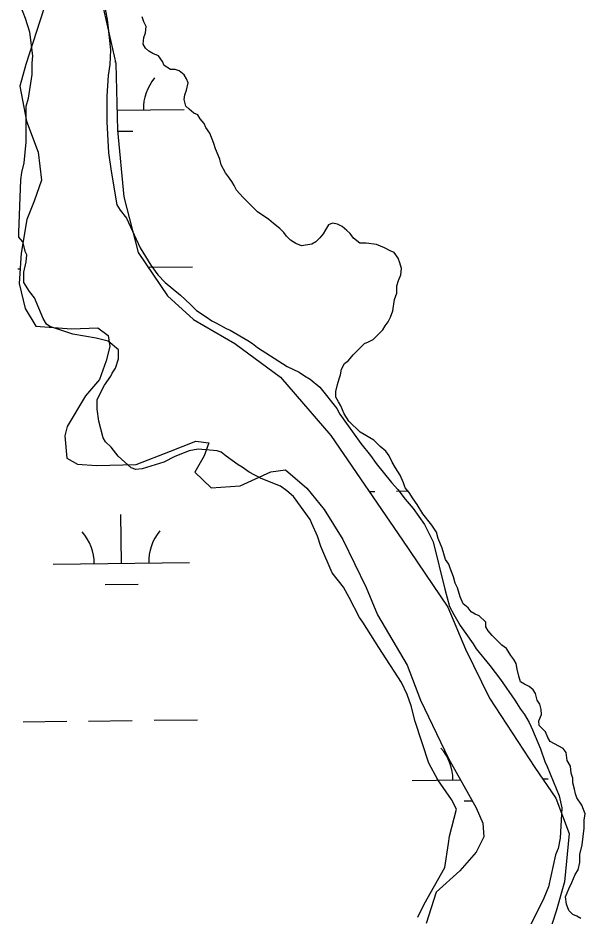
# Model space of a CAD drawing. Extents: x 3683613 to 3738215, y 469626 to 495384.
# Drawn here: x 3717314 to 3717731, y 480136 to 480796 of the extents above; entities that cross this region are included whole.
import ezdxf

# ---------------------------------------------------------------- set-up
doc = ezdxf.new("R2010")
doc.units = 0
for name, color, linetype in [('V-SITE-VEGE', 7, 'Continuous'), ('V-TOPO-SHOR', 7, 'Continuous'), ('V-WETL-SWMP', 7, 'Continuous')]:
    doc.layers.add(name, color=color, linetype=linetype)

msp = doc.modelspace()

# ---------------------------------------------------------------- linework, layer by layer
at = {"layer": 'V-SITE-VEGE'}
for points in [[(3717315.02, 480638.07), (3717316.55, 480676.74), (3717317.11, 480682.02), (3717318.83, 480689.06), (3717320.5, 480704.3), (3717320.35, 480730.66), (3717322.07, 480736.53), (3717324.9, 480754.12), (3717324.85, 480762.32), (3717325.4, 480767.59), (3717322.96, 480785.15), (3717319.97, 480795.09), (3717316.41, 480803.86)], [(3717377.31, 480807.14), (3717379.73, 480794.27), (3717380.34, 480790.17), (3717382.2, 480772.02), (3717381.68, 480761.47), (3717380.55, 480753.26), (3717379.47, 480738.03), (3717379.58, 480719.28), (3717380.88, 480696.45), (3717382.71, 480682.98), (3717386.96, 480658.4), (3717389.32, 480654.31), (3717394.04, 480648.48), (3717404.13, 480626.86), (3717411.81, 480614.02)], [(3717607.88, 480135.38), (3717612.52, 480144.78), (3717627.59, 480171.81), (3717630.42, 480189.4), (3717630.98, 480194.68), (3717636.13, 480214.62), (3717632.58, 480221.63), (3717622.54, 480236.22), (3717616.02, 480248.48), (3717605.89, 480278.89), (3717602.89, 480290.59), (3717599.92, 480298.77), (3717595.76, 480307.53), (3717579.21, 480333.22), (3717567.39, 480351.89), (3717565.03, 480355.39), (3717557.33, 480369.99), (3717553.18, 480377.59), (3717544.92, 480388.08), (3717536.61, 480407.37), (3717534.22, 480414.97), (3717530.07, 480424.32), (3717528.88, 480427.24), (3717516.48, 480444.16), (3717511.77, 480448.23), (3717507.06, 480451.72), (3717492.97, 480457.49), (3717484.16, 480462.13), (3717478.86, 480465.61), (3717475.93, 480467.35), (3717467.1, 480473.75), (3717463.57, 480476.66), (3717460.64, 480477.81), (3717446.57, 480478.9), (3717440.13, 480477.69), (3717429.61, 480473.53), (3717421.44, 480469.38), (3717405.64, 480464.61), (3717400.96, 480463.99), (3717397.44, 480465.15), (3717388.02, 480473.88), (3717382.71, 480480.29), (3717378.58, 480484.37), (3717376.81, 480487.29), (3717373.81, 480499.57), (3717372.59, 480508.35), (3717372.55, 480515.38), (3717377.76, 480525.96), (3717382.41, 480532.43), (3717383.57, 480534.78), (3717385.89, 480538.31), (3717388.19, 480545.35), (3717388.16, 480551.79), (3717380.5, 480558.19), (3717371.7, 480560.48), (3717354.7, 480563.32), (3717337.68, 480569.08), (3717335.32, 480570.82), (3717332.96, 480574.91), (3717326.43, 480590.1), (3717322.88, 480594.77), (3717318.75, 480601.18), (3717318.71, 480608.8), (3717320.42, 480616.43), (3717320.97, 480621.7), (3717319.79, 480623.45), (3717317.99, 480631.06), (3717315.04, 480634.55), (3717315.02, 480638.07)], [(3717411.81, 480614.02), (3717417.13, 480607.02), (3717422.43, 480601.2), (3717433.62, 480591.89), (3717440.68, 480585.48), (3717445.4, 480580.82), (3717452.45, 480576.18), (3717456.57, 480573.27), (3717460.09, 480571.54), (3717467.15, 480567.48), (3717470.08, 480566.32), (3717483.02, 480558.78), (3717486.54, 480556.46), (3717490.08, 480553.55), (3717511.83, 480539.61), (3717520.64, 480535.57), (3717524.76, 480532.66), (3717528.87, 480530.34), (3717535.94, 480524.52), (3717548.33, 480508.78), (3717550.69, 480504.69), (3717566.05, 480483.1), (3717573.13, 480474.36), (3717577.26, 480468.52), (3717588.47, 480454.53), (3717593.19, 480449.28), (3717598.5, 480442.29), (3717604.4, 480435.29), (3717612.67, 480423.62), (3717619.19, 480410.77), (3717627.59, 480376.26), (3717631.18, 480363.39), (3717634.14, 480357.55), (3717638.87, 480349.37), (3717648.32, 480335.96), (3717650.69, 480332.45), (3717660.72, 480320.21), (3717668.39, 480309.71), (3717679.02, 480294.54), (3717683.16, 480288.12), (3717686.11, 480284.03), (3717689.66, 480278.2), (3717692.03, 480272.94), (3717697.97, 480258.91), (3717700.96, 480249.56), (3717702.73, 480246.05), (3717711.64, 480224.43), (3717713.45, 480215.65), (3717712.41, 480193.39), (3717710.7, 480185.76), (3717708.96, 480181.07), (3717703.83, 480157.6), (3717700.36, 480149.38), (3717687.62, 480123.53)]]:
    msp.add_lwpolyline(points, dxfattribs=at)
at = {"layer": 'V-TOPO-SHOR'}
for p, q in [((3717406.75, 480792.77), (3717405.56, 480796.28)), ((3717408.53, 480789.26), (3717406.75, 480792.77)), ((3717407.97, 480784.57), (3717408.53, 480789.26)), ((3717406.82, 480781.05), (3717407.97, 480784.57)), ((3717406.26, 480776.36), (3717406.82, 480781.05)), ((3717408.04, 480773.44), (3717406.26, 480776.36)), ((3717410.39, 480771.11), (3717408.04, 480773.44)), ((3717413.33, 480769.37), (3717410.39, 480771.11)), ((3717417.44, 480767.64), (3717413.33, 480769.37)), ((3717420.4, 480763.56), (3717417.44, 480767.64)), ((3717421.58, 480760.63), (3717420.4, 480763.56)), ((3717426.29, 480757.73), (3717421.58, 480760.63)), ((3717429.8, 480757.75), (3717426.29, 480757.73)), ((3717432.74, 480756.6), (3717429.8, 480757.75)), ((3717436.27, 480753.69), (3717432.74, 480756.6)), ((3717438.04, 480750.77), (3717436.27, 480753.69)), ((3717439.23, 480747.85), (3717438.04, 480750.77)), ((3717438.09, 480742.57), (3717439.23, 480747.85)), ((3717436.37, 480735.53), (3717436.94, 480739.05)), ((3717436.94, 480739.05), (3717438.09, 480742.57)), ((3717437.57, 480730.85), (3717436.37, 480735.53)), ((3717439.93, 480728.52), (3717437.57, 480730.85)), ((3717443.46, 480725.61), (3717439.93, 480728.52)), ((3717446.4, 480724.46), (3717443.46, 480725.61)), ((3717448.17, 480721.54), (3717446.4, 480724.46)), ((3717451.12, 480718.04), (3717448.17, 480721.54)), ((3717452.31, 480715.12), (3717451.12, 480718.04)), ((3717455.26, 480711.03), (3717452.31, 480715.12)), ((3717458.23, 480703.44), (3717455.26, 480711.03)), ((3717459.43, 480699.34), (3717458.23, 480703.44)), ((3717462.4, 480691.74), (3717459.43, 480699.34)), ((3717463.6, 480687.65), (3717462.4, 480691.74)), ((3717466.56, 480681.81), (3717463.6, 480687.65)), ((3717468.92, 480678.89), (3717466.56, 480681.81)), ((3717471.28, 480675.39), (3717468.92, 480678.89)), ((3717473.06, 480672.47), (3717471.28, 480675.39)), ((3717474.83, 480668.97), (3717473.06, 480672.47)), ((3717479.55, 480663.72), (3717474.83, 480668.97)), ((3717490.16, 480653.24), (3717479.55, 480663.72)), ((3717498.39, 480647.43), (3717490.16, 480653.24)), ((3717501.92, 480644.52), (3717498.39, 480647.43)), ((3717506.63, 480641.03), (3717501.92, 480644.52)), ((3717545.27, 480644.77), (3717542.35, 480643.58)), ((3717548.79, 480644.2), (3717545.27, 480644.77)), ((3717552.31, 480642.47), (3717548.79, 480644.2)), ((3717509.57, 480638.12), (3717506.63, 480641.03)), ((3717511.35, 480635.2), (3717509.57, 480638.12)), ((3717540.03, 480640.05), (3717538.28, 480637.11)), ((3717542.35, 480643.58), (3717540.03, 480640.05)), ((3717555.84, 480639.56), (3717552.31, 480642.47)), ((3717558.2, 480637.23), (3717555.84, 480639.56)), ((3717560.56, 480633.73), (3717558.2, 480637.23)), ((3717514.29, 480632.29), (3717511.35, 480635.2)), ((3717518.41, 480629.97), (3717514.29, 480632.29)), ((3717533.05, 480631.23), (3717530.13, 480629.45)), ((3717535.96, 480634.17), (3717533.05, 480631.23)), ((3717538.28, 480637.11), (3717535.96, 480634.17)), ((3717565.27, 480630.24), (3717560.56, 480633.73)), ((3717522.52, 480628.24), (3717518.41, 480629.97)), ((3717530.13, 480629.45), (3717522.52, 480628.24)), ((3717569.96, 480630.27), (3717565.27, 480630.24)), ((3717577.58, 480629.14), (3717569.96, 480630.27)), ((3717583.45, 480626.83), (3717577.58, 480629.14)), ((3717587.57, 480624.51), (3717583.45, 480626.83)), ((3717590.5, 480623.36), (3717587.57, 480624.51)), ((3717593.45, 480619.27), (3717590.5, 480623.36)), ((3717594.65, 480615.76), (3717593.45, 480619.27)), ((3717595.84, 480611.67), (3717594.65, 480615.76)), ((3717595.28, 480606.98), (3717595.84, 480611.67)), ((3717593.55, 480602.87), (3717595.28, 480606.98)), ((3717592.4, 480598.76), (3717593.55, 480602.87)), ((3717592.43, 480593.49), (3717592.4, 480598.76)), ((3717590.7, 480588.79), (3717592.43, 480593.49)), ((3717589.58, 480580.59), (3717590.7, 480588.79)), ((3717587.84, 480575.89), (3717589.58, 480580.59)), ((3717583.78, 480569.42), (3717586.11, 480572.36)), ((3717586.11, 480572.36), (3717587.84, 480575.89)), ((3717579.71, 480564.13), (3717582.04, 480566.48)), ((3717582.04, 480566.48), (3717583.78, 480569.42)), ((3717571.55, 480557.64), (3717575.05, 480559.41)), ((3717575.05, 480559.41), (3717579.71, 480564.13)), ((3717560.47, 480548.2), (3717568.63, 480556.45)), ((3717568.63, 480556.45), (3717571.55, 480557.64)), ((3717556.98, 480544.08), (3717560.47, 480548.2)), ((3717551.75, 480537.6), (3717554.06, 480541.72)), ((3717554.06, 480541.72), (3717556.98, 480544.08)), ((3717550.03, 480530.57), (3717551.18, 480533.5)), ((3717551.18, 480533.5), (3717551.75, 480537.6)), ((3717547.74, 480521.18), (3717548.88, 480526.46)), ((3717548.88, 480526.46), (3717550.03, 480530.57)), ((3717547.76, 480517.08), (3717547.74, 480521.18)), ((3717549.54, 480513.57), (3717547.76, 480517.08)), ((3717551.31, 480510.66), (3717549.54, 480513.57)), ((3717553.69, 480504.81), (3717551.31, 480510.66)), ((3717557.24, 480499.56), (3717553.69, 480504.81)), ((3717565.48, 480491.41), (3717557.24, 480499.56)), ((3717575.48, 480485.6), (3717565.48, 480491.41)), ((3717580.19, 480480.95), (3717575.48, 480485.6)), ((3717584.31, 480477.45), (3717580.19, 480480.95)), ((3717586.67, 480473.95), (3717584.31, 480477.45)), ((3717589.04, 480469.28), (3717586.67, 480473.95)), ((3717591.41, 480465.19), (3717589.04, 480469.28)), ((3717594.96, 480459.94), (3717591.41, 480465.19)), ((3717597.33, 480454.1), (3717594.96, 480459.94)), ((3717598.52, 480450.59), (3717597.33, 480454.1)), ((3717601.47, 480447.09), (3717598.52, 480450.59)), ((3717604.43, 480442.42), (3717601.47, 480447.09)), ((3717607.38, 480438.34), (3717604.43, 480442.42)), ((3717611.52, 480431.33), (3717607.38, 480438.34)), ((3717618.01, 480423.17), (3717611.52, 480431.33)), ((3717621.56, 480417.92), (3717618.01, 480423.17)), ((3717622.76, 480413.24), (3717621.56, 480417.92)), ((3717625.73, 480406.22), (3717622.76, 480413.24)), ((3717628.12, 480398.04), (3717625.73, 480406.22)), ((3717630.48, 480394.54), (3717628.12, 480398.04)), ((3717631.67, 480391.61), (3717630.48, 480394.54)), ((3717634.05, 480385.18), (3717631.67, 480391.61)), ((3717635.25, 480380.5), (3717634.05, 480385.18)), ((3717637.03, 480377), (3717635.25, 480380.5)), ((3717638.82, 480370.57), (3717637.03, 480377)), ((3717641.19, 480365.31), (3717638.82, 480370.57)), ((3717644.72, 480362.4), (3717641.19, 480365.31)), ((3717647.08, 480359.48), (3717644.72, 480362.4)), ((3717650.02, 480357.74), (3717647.08, 480359.48)), ((3717652.96, 480356.59), (3717650.02, 480357.74)), ((3717657.67, 480351.93), (3717652.96, 480356.59)), ((3717657.69, 480348.41), (3717657.67, 480351.93)), ((3717659.47, 480345.49), (3717657.69, 480348.41)), ((3717662.42, 480342), (3717659.47, 480345.49)), ((3717669.49, 480335.01), (3717662.42, 480342)), ((3717673.01, 480332.69), (3717669.49, 480335.01)), ((3717675.97, 480327.43), (3717673.01, 480332.69)), ((3717678.33, 480324.51), (3717675.97, 480327.43)), ((3717680.11, 480321.6), (3717678.33, 480324.51)), ((3717680.72, 480317.5), (3717680.11, 480321.6)), ((3717681.92, 480312.23), (3717680.72, 480317.5)), ((3717683.11, 480308.14), (3717681.92, 480312.23)), ((3717686.05, 480306.4), (3717683.11, 480308.14)), ((3717689.58, 480304.66), (3717686.05, 480306.4)), ((3717692.52, 480302.34), (3717689.58, 480304.66)), ((3717694.29, 480299.42), (3717692.52, 480302.34)), ((3717695.49, 480294.74), (3717694.29, 480299.42)), ((3717697.27, 480291.82), (3717695.49, 480294.74)), ((3717698.46, 480287.72), (3717697.27, 480291.82)), ((3717698.48, 480284.21), (3717698.46, 480287.72)), ((3717696.75, 480279.51), (3717698.48, 480284.21)), ((3717696.77, 480276), (3717696.75, 480279.51)), ((3717701.49, 480271.34), (3717696.77, 480276)), ((3717703.27, 480267.25), (3717701.49, 480271.34)), ((3717705.04, 480264.33), (3717703.27, 480267.25)), ((3717714.44, 480259.11), (3717705.04, 480264.33)), ((3717716.8, 480256.2), (3717714.44, 480259.11)), ((3717717.42, 480250.34), (3717716.8, 480256.2)), ((3717719.79, 480246.26), (3717717.42, 480250.34)), ((3717720.41, 480240.99), (3717719.79, 480246.26)), ((3717721.6, 480237.48), (3717720.41, 480240.99)), ((3717721.62, 480233.96), (3717721.6, 480237.48)), ((3717722.82, 480229.28), (3717721.62, 480233.96)), ((3717723.42, 480225.77), (3717722.82, 480229.28)), ((3717724.61, 480222.85), (3717723.42, 480225.77)), ((3717728.16, 480217.6), (3717724.61, 480222.85)), ((3717730.54, 480211.17), (3717728.16, 480217.6)), ((3717729.98, 480206.48), (3717730.54, 480211.17)), ((3717730.01, 480200.62), (3717729.98, 480206.48)), ((3717728.32, 480188.31), (3717730.01, 480200.62)), ((3717726.61, 480181.27), (3717728.32, 480188.31)), ((3717726.64, 480175.41), (3717726.61, 480181.27)), ((3717723.18, 480166.61), (3717725.5, 480170.13)), ((3717725.5, 480170.13), (3717726.64, 480175.41)), ((3717720.87, 480160.73), (3717723.18, 480166.61)), ((3717716.24, 480150.16), (3717718.55, 480156.03)), ((3717718.55, 480156.03), (3717720.87, 480160.73)), ((3717716.86, 480144.89), (3717716.24, 480150.16)), ((3717718.64, 480140.22), (3717716.86, 480144.89)), ((3717721.59, 480137.31), (3717718.64, 480140.22)), ((3717724.52, 480136.15), (3717721.59, 480137.31)), ((3717727.46, 480134.41), (3717724.52, 480136.15))]:
    msp.add_line(p, q, dxfattribs=at)
at = {"layer": 'V-WETL-SWMP'}
for p, q in [((3717368.74, 480839.11), (3717386.18, 480762.11)), ((3717406.75, 480792.77), (3717405.56, 480796.28)), ((3717408.53, 480789.26), (3717406.75, 480792.77)), ((3717407.97, 480784.57), (3717408.53, 480789.26)), ((3717406.82, 480781.05), (3717407.97, 480784.57)), ((3717406.26, 480776.36), (3717406.82, 480781.05)), ((3717408.04, 480773.44), (3717406.26, 480776.36)), ((3717410.39, 480771.11), (3717408.04, 480773.44)), ((3717413.33, 480769.37), (3717410.39, 480771.11)), ((3717417.44, 480767.64), (3717413.33, 480769.37)), ((3717386.01, 480762.86), (3717386, 480763.7)), ((3717420.4, 480763.56), (3717417.44, 480767.64)), ((3717421.58, 480760.63), (3717420.4, 480763.56)), ((3717386.18, 480762.11), (3717387.34, 480713.15)), ((3717426.29, 480757.73), (3717421.58, 480760.63)), ((3717429.8, 480757.75), (3717426.29, 480757.73)), ((3717432.74, 480756.6), (3717429.8, 480757.75)), ((3717436.27, 480753.69), (3717432.74, 480756.6)), ((3717438.04, 480750.77), (3717436.27, 480753.69)), ((3717439.23, 480747.85), (3717438.04, 480750.77)), ((3717438.09, 480742.57), (3717439.23, 480747.85)), ((3717436.37, 480735.53), (3717436.94, 480739.05)), ((3717436.94, 480739.05), (3717438.09, 480742.57)), ((3717437.57, 480730.85), (3717436.37, 480735.53)), ((3717439.93, 480728.52), (3717437.57, 480730.85)), ((3717387, 480727.71), (3717436.42, 480728.28)), ((3717443.46, 480725.61), (3717439.93, 480728.52)), ((3717446.4, 480724.46), (3717443.46, 480725.61)), ((3717448.17, 480721.54), (3717446.4, 480724.46)), ((3717451.12, 480718.04), (3717448.17, 480721.54)), ((3717452.31, 480715.12), (3717451.12, 480718.04)), ((3717387.34, 480713.15), (3717392.02, 480664.22)), ((3717387.43, 480712.28), (3717398.6, 480712.41)), ((3717455.26, 480711.03), (3717452.31, 480715.12)), ((3717458.23, 480703.44), (3717455.26, 480711.03)), ((3717459.43, 480699.34), (3717458.23, 480703.44)), ((3717462.4, 480691.74), (3717459.43, 480699.34)), ((3717463.6, 480687.65), (3717462.4, 480691.74)), ((3717466.56, 480681.81), (3717463.6, 480687.65)), ((3717468.92, 480678.89), (3717466.56, 480681.81)), ((3717471.28, 480675.39), (3717468.92, 480678.89)), ((3717473.06, 480672.47), (3717471.28, 480675.39)), ((3717474.83, 480668.97), (3717473.06, 480672.47)), ((3717392.02, 480664.22), (3717402.52, 480623.23)), ((3717479.55, 480663.72), (3717474.83, 480668.97)), ((3717490.16, 480653.24), (3717479.55, 480663.72)), ((3717498.39, 480647.43), (3717490.16, 480653.24)), ((3717501.92, 480644.52), (3717498.39, 480647.43)), ((3717506.63, 480641.03), (3717501.92, 480644.52)), ((3717545.27, 480644.77), (3717542.35, 480643.58)), ((3717548.79, 480644.2), (3717545.27, 480644.77)), ((3717552.31, 480642.47), (3717548.79, 480644.2)), ((3717509.57, 480638.12), (3717506.63, 480641.03)), ((3717511.35, 480635.2), (3717509.57, 480638.12)), ((3717540.03, 480640.05), (3717538.28, 480637.11)), ((3717542.35, 480643.58), (3717540.03, 480640.05)), ((3717555.84, 480639.56), (3717552.31, 480642.47)), ((3717558.2, 480637.23), (3717555.84, 480639.56)), ((3717560.56, 480633.73), (3717558.2, 480637.23)), ((3717514.29, 480632.29), (3717511.35, 480635.2)), ((3717518.41, 480629.97), (3717514.29, 480632.29)), ((3717533.05, 480631.23), (3717530.13, 480629.45)), ((3717535.96, 480634.17), (3717533.05, 480631.23)), ((3717538.28, 480637.11), (3717535.96, 480634.17)), ((3717565.27, 480630.24), (3717560.56, 480633.73)), ((3717522.52, 480628.24), (3717518.41, 480629.97)), ((3717530.13, 480629.45), (3717522.52, 480628.24)), ((3717569.96, 480630.27), (3717565.27, 480630.24)), ((3717577.58, 480629.14), (3717569.96, 480630.27)), ((3717583.45, 480626.83), (3717577.58, 480629.14)), ((3717587.57, 480624.51), (3717583.45, 480626.83)), ((3717590.5, 480623.36), (3717587.57, 480624.51)), ((3717402.52, 480623.23), (3717424.11, 480591.4)), ((3717593.45, 480619.27), (3717590.5, 480623.36)), ((3717594.65, 480615.76), (3717593.45, 480619.27)), ((3717314.37, 480611.42), (3717315.99, 480611.44)), ((3717410.35, 480612.54), (3717442.35, 480612.91)), ((3717595.84, 480611.67), (3717594.65, 480615.76)), ((3717595.28, 480606.98), (3717595.84, 480611.67)), ((3717593.55, 480602.87), (3717595.28, 480606.98)), ((3717592.4, 480598.76), (3717593.55, 480602.87)), ((3717592.43, 480593.49), (3717592.4, 480598.76)), ((3717424.11, 480591.4), (3717443.26, 480574.22)), ((3717590.7, 480588.79), (3717592.43, 480593.49)), ((3717589.58, 480580.59), (3717590.7, 480588.79)), ((3717587.84, 480575.89), (3717589.58, 480580.59)), ((3717443.26, 480574.22), (3717473.56, 480556.5)), ((3717583.78, 480569.42), (3717586.11, 480572.36)), ((3717586.11, 480572.36), (3717587.84, 480575.89)), ((3717579.71, 480564.13), (3717582.04, 480566.48)), ((3717582.04, 480566.48), (3717583.78, 480569.42)), ((3717571.55, 480557.64), (3717575.05, 480559.41)), ((3717575.05, 480559.41), (3717579.71, 480564.13)), ((3717473.56, 480556.5), (3717507.12, 480531.78)), ((3717560.47, 480548.2), (3717568.63, 480556.45)), ((3717568.63, 480556.45), (3717571.55, 480557.64)), ((3717556.98, 480544.08), (3717560.47, 480548.2)), ((3717551.75, 480537.6), (3717554.06, 480541.72)), ((3717554.06, 480541.72), (3717556.98, 480544.08)), ((3717507.12, 480531.78), (3717544.02, 480488.89)), ((3717550.03, 480530.57), (3717551.18, 480533.5)), ((3717551.18, 480533.5), (3717551.75, 480537.6)), ((3717547.74, 480521.18), (3717548.88, 480526.46)), ((3717548.88, 480526.46), (3717550.03, 480530.57)), ((3717547.76, 480517.08), (3717547.74, 480521.18)), ((3717549.54, 480513.57), (3717547.76, 480517.08)), ((3717551.31, 480510.66), (3717549.54, 480513.57)), ((3717553.69, 480504.81), (3717551.31, 480510.66)), ((3717557.24, 480499.56), (3717553.69, 480504.81)), ((3717565.48, 480491.41), (3717557.24, 480499.56)), ((3717544.02, 480488.89), (3717596.64, 480412.09)), ((3717575.48, 480485.6), (3717565.48, 480491.41)), ((3717580.19, 480480.95), (3717575.48, 480485.6)), ((3717584.31, 480477.45), (3717580.19, 480480.95)), ((3717586.67, 480473.95), (3717584.31, 480477.45)), ((3717589.04, 480469.28), (3717586.67, 480473.95)), ((3717591.41, 480465.19), (3717589.04, 480469.28)), ((3717594.96, 480459.94), (3717591.41, 480465.19)), ((3717597.33, 480454.1), (3717594.96, 480459.94)), ((3717598.52, 480450.59), (3717597.33, 480454.1)), ((3717572.1, 480447.91), (3717576.28, 480447.96)), ((3717592.28, 480448.14), (3717600.51, 480448.24)), ((3717601.47, 480447.09), (3717598.52, 480450.59)), ((3717604.43, 480442.42), (3717601.47, 480447.09)), ((3717607.38, 480438.34), (3717604.43, 480442.42)), ((3717611.52, 480431.33), (3717607.38, 480438.34)), ((3717390.3, 480395.05), (3717389.88, 480431.05)), ((3717618.01, 480423.17), (3717611.52, 480431.33)), ((3717621.56, 480417.92), (3717618.01, 480423.17)), ((3717622.76, 480413.24), (3717621.56, 480417.92)), ((3717625.73, 480406.22), (3717622.76, 480413.24)), ((3717596.64, 480412.09), (3717629.76, 480363.03)), ((3717628.12, 480398.04), (3717625.73, 480406.22)), ((3717340.3, 480394.47), (3717440.3, 480395.63)), ((3717630.48, 480394.54), (3717628.12, 480398.04)), ((3717631.67, 480391.61), (3717630.48, 480394.54)), ((3717634.05, 480385.18), (3717631.67, 480391.61)), ((3717635.25, 480380.5), (3717634.05, 480385.18)), ((3717637.03, 480377), (3717635.25, 480380.5)), ((3717378.48, 480379.48), (3717402.48, 480379.76)), ((3717638.82, 480370.57), (3717637.03, 480377)), ((3717641.19, 480365.31), (3717638.82, 480370.57)), ((3717629.76, 480363.03), (3717642.84, 480332.03)), ((3717644.72, 480362.4), (3717641.19, 480365.31)), ((3717647.08, 480359.48), (3717644.72, 480362.4)), ((3717650.02, 480357.74), (3717647.08, 480359.48)), ((3717652.96, 480356.59), (3717650.02, 480357.74)), ((3717657.67, 480351.93), (3717652.96, 480356.59)), ((3717657.69, 480348.41), (3717657.67, 480351.93)), ((3717659.47, 480345.49), (3717657.69, 480348.41)), ((3717662.42, 480342), (3717659.47, 480345.49)), ((3717669.49, 480335.01), (3717662.42, 480342)), ((3717673.01, 480332.69), (3717669.49, 480335.01)), ((3717642.84, 480332.03), (3717660.35, 480296.07)), ((3717675.97, 480327.43), (3717673.01, 480332.69)), ((3717678.33, 480324.51), (3717675.97, 480327.43)), ((3717680.11, 480321.6), (3717678.33, 480324.51)), ((3717680.72, 480317.5), (3717680.11, 480321.6)), ((3717681.92, 480312.23), (3717680.72, 480317.5)), ((3717683.11, 480308.14), (3717681.92, 480312.23)), ((3717686.05, 480306.4), (3717683.11, 480308.14)), ((3717689.58, 480304.66), (3717686.05, 480306.4)), ((3717692.52, 480302.34), (3717689.58, 480304.66)), ((3717694.29, 480299.42), (3717692.52, 480302.34)), ((3717660.35, 480296.07), (3717693.77, 480245.24)), ((3717695.49, 480294.74), (3717694.29, 480299.42)), ((3717697.27, 480291.82), (3717695.49, 480294.74)), ((3717698.46, 480287.72), (3717697.27, 480291.82)), ((3717698.48, 480284.21), (3717698.46, 480287.72)), ((3717696.75, 480279.51), (3717698.48, 480284.21)), ((3717318.24, 480278.77), (3717350.24, 480279.14)), ((3717366.24, 480279.33), (3717398.24, 480279.7)), ((3717414.23, 480279.89), (3717446.23, 480280.26)), ((3717696.77, 480276), (3717696.75, 480279.51)), ((3717701.49, 480271.34), (3717696.77, 480276)), ((3717703.27, 480267.25), (3717701.49, 480271.34)), ((3717705.04, 480264.33), (3717703.27, 480267.25)), ((3717714.44, 480259.11), (3717705.04, 480264.33)), ((3717716.8, 480256.2), (3717714.44, 480259.11)), ((3717717.42, 480250.34), (3717716.8, 480256.2)), ((3717719.79, 480246.26), (3717717.42, 480250.34)), ((3717693.77, 480245.24), (3717709.14, 480222.76)), ((3717720.41, 480240.99), (3717719.79, 480246.26)), ((3717603.61, 480235.66), (3717639.02, 480236.07)), ((3717699.56, 480236.77), (3717703.59, 480236.82)), ((3717721.6, 480237.48), (3717720.41, 480240.99)), ((3717721.62, 480233.96), (3717721.6, 480237.48)), ((3717722.82, 480229.28), (3717721.62, 480233.96)), ((3717723.42, 480225.77), (3717722.82, 480229.28)), ((3717709.14, 480222.76), (3717718.97, 480196.72)), ((3717724.61, 480222.85), (3717723.42, 480225.77)), ((3717728.16, 480217.6), (3717724.61, 480222.85)), ((3717641.78, 480220.67), (3717647.61, 480220.74)), ((3717730.54, 480211.17), (3717728.16, 480217.6)), ((3717729.98, 480206.48), (3717730.54, 480211.17)), ((3717730.01, 480200.62), (3717729.98, 480206.48)), ((3717718.97, 480196.72), (3717715.36, 480161.23)), ((3717728.32, 480188.31), (3717730.01, 480200.62)), ((3717726.61, 480181.27), (3717728.32, 480188.31)), ((3717726.64, 480175.41), (3717726.61, 480181.27)), ((3717723.18, 480166.61), (3717725.5, 480170.13)), ((3717725.5, 480170.13), (3717726.64, 480175.41)), ((3717720.87, 480160.73), (3717723.18, 480166.61)), ((3717715.36, 480161.23), (3717709.33, 480139.79)), ((3717716.24, 480150.16), (3717718.55, 480156.03)), ((3717718.55, 480156.03), (3717720.87, 480160.73)), ((3717716.86, 480144.89), (3717716.24, 480150.16)), ((3717718.64, 480140.22), (3717716.86, 480144.89)), ((3717709.33, 480139.79), (3717700.4, 480112.18)), ((3717721.59, 480137.31), (3717718.64, 480140.22)), ((3717724.52, 480136.15), (3717721.59, 480137.31))]:
    msp.add_line(p, q, dxfattribs=at)
for points in [[(3717335.73, 480810.15), (3717320.03, 480761.24), (3717315.83, 480745.54), (3717320.57, 480719.83), (3717329.28, 480696.95), (3717331.62, 480676.4), (3717326.23, 480661.13)], [(3717326.23, 480661.13), (3717320.83, 480647.63), (3717316.83, 480622.91), (3717315.19, 480600.56), (3717319.58, 480582.24), (3717327.5, 480569.27), (3717353.55, 480567.35), (3717373.07, 480567.9), (3717380.65, 480562.47), (3717381.73, 480554.19), (3717379.13, 480543.67), (3717374.18, 480530.18), (3717363.89, 480517.99), (3717350.41, 480495.58), (3717348.67, 480488.61), (3717350.25, 480472.35), (3717358.11, 480467.81), (3717372.02, 480466.85), (3717401.02, 480467.61), (3717426.26, 480477.38), (3717444.85, 480484.88), (3717454.48, 480483.6), (3717450.98, 480474.11), (3717444.25, 480461.95), (3717456.15, 480450.62), (3717477.44, 480451.93), (3717500.02, 480462.27), (3717510.66, 480463.81), (3717526.42, 480450.29), (3717539.08, 480434.68), (3717552.82, 480412.57), (3717570.03, 480377.31), (3717578.29, 480357.39), (3717600.1, 480320.23), (3717609.86, 480294.7), (3717630.23, 480251.76), (3717650.56, 480215.49), (3717655.5, 480204.42), (3717656.15, 480194.22), (3717650.59, 480183.09), (3717638.69, 480169.26), (3717621.18, 480153.63), (3717614.06, 480130.66)]]:
    msp.add_lwpolyline(points, dxfattribs=at)
for centre, start, end in [((3717441.65, 480728.82), 139.89486, 181.43852), ((3717335.06, 480394.88), 359.89486, 41.43852), ((3717445.53, 480396.17), 139.89486, 181.43852), ((3717598.36, 480236.07), 359.89486, 41.43852)]:
    msp.add_arc(centre, 35.25, start, end, dxfattribs=at)

doc.saveas('drawing.dxf')
